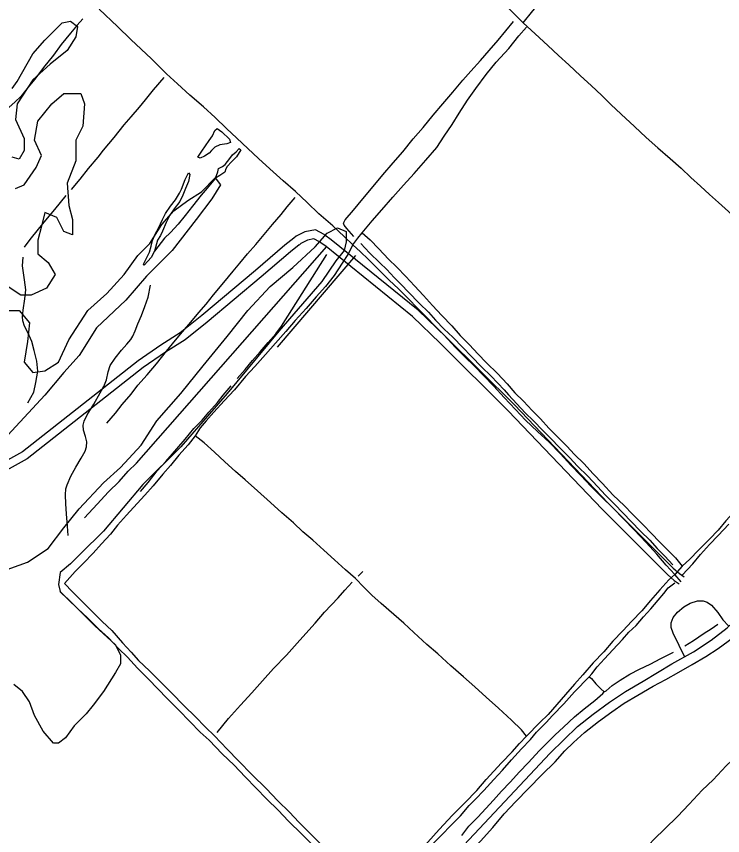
# Model space of a CAD drawing. Extents: x 3161514 to 3199414, y 831166 to 856601.
# Drawn here: x 3187801 to 3190282, y 843007 to 845883 of the extents above; entities that cross this region are included whole.
import ezdxf

# ---------------------------------------------------------------- set-up
doc = ezdxf.new("R2010")
doc.units = 0
for name, color, linetype in [('V-ROAD-CNTR', 7, 'Continuous'), ('V-SITE-VEGE', 7, 'Continuous'), ('V-TOPO-SHOR', 7, 'Continuous')]:
    doc.layers.add(name, color=color, linetype=linetype)

msp = doc.modelspace()

# ---------------------------------------------------------------- linework, layer by layer
at = {"layer": 'V-ROAD-CNTR'}
msp.add_line((3190149.2, 843633.1), (3190128.8, 843673.9), dxfattribs=at)
for points in [[(3188884.1, 845115.3), (3188881.6, 845117.1), (3188851.4, 845133.5), (3188814, 845126.6), (3188783.9, 845111.1), (3188775.5, 845104.4)], [(3189880.2, 844174), (3189550.3, 844519.6), (3189311.1, 844757.2), (3189212.4, 844852.3), (3188906.9, 845098.9), (3188884.1, 845115.3)], [(3188775.5, 845104.4), (3188744.4, 845079.6), (3188641, 844991.4), (3188451.9, 844832.8), (3188376.3, 844771.9), (3188307.8, 844728.8), (3188228.6, 844674), (3187821.8, 844354.7), (3187726.5, 844301.6), (3187679.6, 844263.4)], [(3188870.1, 845088.4), (3188865.6, 845091.6), (3188846.4, 845102.1), (3188823.8, 845097.9), (3188800.3, 845085.8), (3188795.2, 845081.7)], [(3189858.5, 844153.3), (3189528.9, 844498.6), (3189290.1, 844735.7), (3189192.6, 844829.8), (3188888.7, 845075), (3188870.1, 845088.4)], [(3188794.7, 845081.3), (3188763.5, 845056.5), (3188660.4, 844968.5), (3188471, 844809.6), (3188393.7, 844747.4), (3188324.3, 844703.7), (3188246.4, 844649.9), (3187838.4, 844329.6), (3187743.4, 844276.7), (3187702.7, 844243.6)], [(3188785.6, 842348.3), (3189676.1, 843296.1), (3189724.2, 843343.2), (3189772.3, 843389.3), (3189826.8, 843433.6), (3189885.1, 843474.7), (3189941.3, 843513.2), (3190003, 843549.3), (3190103.2, 843609.6), (3190179.5, 843652.1), (3190241.4, 843692.8), (3190298.1, 843736.4), (3190352.6, 843787.2), (3190408.5, 843847.4), (3190459.4, 843908.8), (3190512.3, 843982.5), (3190556, 844058), (3190576.4, 844099.2), (3190603.5, 844167.3)], [(3189879.9, 844174.3), (3190108.5, 843945.4), (3190130.2, 843926.7), (3190146.8, 843915.4)], [(3189858.7, 844153.1), (3190088.1, 843923.4), (3190111.9, 843902.9), (3190129.7, 843890.7)], [(3190128.8, 843673.9), (3190108.8, 843717.1), (3190100.7, 843737.7), (3190101.2, 843753.8), (3190108.4, 843772.7), (3190123.1, 843791.5), (3190145.4, 843810.3), (3190167.8, 843822.9), (3190193.7, 843831.5), (3190213.1, 843831.4), (3190228.1, 843826.3), (3190242.7, 843816.1), (3190265.1, 843790.6), (3190283.3, 843764.8), (3190302.6, 843743.2)]]:
    msp.add_lwpolyline(points, dxfattribs=at)
at = {"layer": 'V-SITE-VEGE'}
msp.add_line((3189592.5, 843356.3), (3189568.1, 843330.4), dxfattribs=at)
for points in [[(3189581.1, 845861.1), (3189614.9, 845903), (3189663.1, 845959.7), (3189711.6, 846012.1), (3189754.5, 846058.9), (3189797.5, 846107.3), (3189840.9, 846154.9), (3189887.4, 846200.9)], [(3189581.1, 845861.1), (3189554.6, 845888.1), (3189519.6, 845922.4), (3189477.6, 845964.7), (3189442.1, 845996), (3189403.6, 846033.3), (3189360.3, 846069.7)], [(3188328.5, 845681.7), (3188275.8, 845733.8), (3188239.7, 845768.1), (3188203, 845802.7), (3188156.3, 845848.2), (3188092.1, 845909), (3188116.4, 845937.9)], [(3187785.8, 845630.5), (3187804, 845654.7), (3187858.4, 845751.5), (3187900.7, 845799.9), (3187924.9, 845824.1), (3187961.2, 845860.4), (3187991.4, 845866.4), (3188015.6, 845848.3), (3188009.6, 845812), (3187979.3, 845763.6), (3187918.9, 845715.2), (3187858.4, 845660.7), (3187804, 845576), (3187797.9, 845521.6), (3187828.2, 845455), (3187828.2, 845412.7), (3187810, 845382.4), (3187785.8, 845388.5)], [(3189414.6, 845630.3), (3189451, 845678.8), (3189486.7, 845722.1), (3189530.8, 845770.7), (3189566.2, 845815), (3189593, 845845.6)], [(3189581.1, 845861.1), (3189622.9, 845822.2), (3189667.5, 845781.2), (3189705.5, 845746.1), (3189741.9, 845713), (3189783.1, 845675), (3189819.7, 845640.5), (3189857.1, 845605.4), (3189889.5, 845574.5), (3189925.6, 845539.7)], [(3188738.5, 845305.7), (3188691.6, 845348), (3188651.9, 845383.8), (3188613.8, 845419.3), (3188575.7, 845456.3), (3188539.5, 845490.3), (3188499.2, 845528.2), (3188458.4, 845565.4), (3188410.2, 845606.2), (3188366.9, 845646.8), (3188328.5, 845681.7)], [(3187797.9, 845279.6), (3187828.2, 845291.7), (3187870.5, 845352.2), (3187888.6, 845394.5), (3187864.4, 845449), (3187876.5, 845515.5), (3187924.9, 845576), (3187967.2, 845612.3), (3188027.7, 845612.3), (3188039.8, 845576), (3188033.8, 845497.4), (3188009.6, 845449), (3188009.6, 845376.4), (3187979.3, 845297.7), (3187985.4, 845219.1), (3187997.5, 845170.7), (3187997.5, 845116.2), (3187967.2, 845128.3), (3187943, 845176.7), (3187900.7, 845194.9), (3187888.6, 845146.5), (3187876.5, 845098.1), (3187876.5, 845049.7), (3187912.8, 845019.4), (3187937, 844977.1), (3187906.8, 844928.7), (3187852.3, 844904.5), (3187816.1, 844904.5), (3187761.6, 844940.8)], [(3189015.9, 845123.9), (3189050.5, 845165.1), (3189084.9, 845203.8), (3189123.5, 845248.6), (3189161.4, 845290.7), (3189198.8, 845331.5), (3189239.7, 845378.1), (3189278.3, 845423.5), (3189303.7, 845462.9), (3189331.4, 845504.1), (3189356.1, 845543.4), (3189385.2, 845589.4), (3189414.6, 845630.3)], [(3189925.6, 845539.7), (3189972, 845497), (3190013.1, 845458), (3190054.4, 845422.1), (3190097.8, 845384.5), (3190136.6, 845350.1), (3190170.6, 845317.6), (3190204.2, 845287.4), (3190235.5, 845257.6), (3190267.1, 845229.7), (3190303, 845198.7), (3190339.4, 845164.4), (3190376.9, 845127.4)], [(3187761.6, 844850.1), (3187810, 844850.1), (3187846.3, 844807.7), (3187840.3, 844741.2), (3187828.2, 844668.6), (3187858.4, 844632.3), (3187900.7, 844638.3), (3187949.1, 844668.6), (3187985.4, 844747.2), (3188051.9, 844850.1), (3188118.4, 844910.6), (3188178.9, 844977.1), (3188227.2, 845043.6), (3188269.6, 845086), (3188311.9, 845152.5), (3188354.2, 845200.9), (3188402.6, 845237.2), (3188451, 845267.5), (3188499.4, 845315.9), (3188517.5, 845291.7), (3188487.3, 845243.3), (3188432.8, 845170.7), (3188348.2, 845061.8), (3188257.5, 844971), (3188184.9, 844886.3), (3188082.1, 844789.6), (3188021.7, 844692.8), (3187967.2, 844632.3), (3187900.7, 844553.6), (3187755.6, 844396.3)], [(3188982.8, 845081.4), (3188953.2, 845108.9), (3188912.5, 845147.8), (3188863.2, 845190.4), (3188822.5, 845229.3), (3188780.9, 845268.6), (3188738.5, 845305.7)], [(3188106.3, 844245.1), (3188166.8, 844299.5), (3188239.3, 844378.2), (3188293.8, 844462.9), (3188378.4, 844559.7), (3188457, 844656.5), (3188541.7, 844759.3), (3188614.2, 844850.1), (3188692.8, 844934.7), (3188771.5, 845001.3), (3188850.1, 845073.9), (3188892.4, 845122.3), (3188928.7, 845140.4), (3188958.9, 845128.3), (3188958.9, 845092), (3188952.9, 845061.8), (3188922.6, 845025.5), (3188874.3, 844952.9), (3188723.1, 844777.5), (3188541.7, 844559.7), (3188378.4, 844372.1), (3188245.4, 844239), (3188106.3, 844075.7), (3188027.7, 843997), (3187991.4, 843960.7), (3187955.1, 843930.5), (3187949.1, 843888.1), (3187955.1, 843863.9), (3187997.5, 843821.6), (3188076.1, 843742.9), (3188148.6, 843676.4), (3188166.8, 843640.1), (3188166.8, 843609.8), (3188148.6, 843579.6), (3188106.3, 843513), (3188070, 843464.6), (3188045.8, 843434.4), (3188003.5, 843392), (3187973.3, 843349.7), (3187949.1, 843331.5), (3187931, 843331.5), (3187894.7, 843373.9), (3187864.4, 843428.3), (3187846.3, 843476.7), (3187822.1, 843513), (3187791.9, 843537.2)], [(3188982.8, 845081.4), (3189000.9, 845104.1), (3189015.9, 845123.9), (3189044.3, 845098.3)], [(3189044.3, 845098.3), (3189073.6, 845066.7), (3189108.5, 845031.4), (3189136.9, 845002.7), (3189169.2, 844970.4), (3189199, 844937.2), (3189231.2, 844903), (3189262.5, 844867.6), (3189295.3, 844833.5)], [(3189344, 844721), (3189302.3, 844765), (3189272.1, 844795.5), (3189242.6, 844825.6), (3189211.3, 844857.1), (3189177.3, 844892.6), (3189142.9, 844926.2), (3189110.4, 844957.4), (3189075.3, 844992.5), (3189036.7, 845030.7), (3189009.6, 845056.3), (3188982.8, 845081.4), (3188965.1, 845047.4), (3188945.8, 845016.6)], [(3188945.8, 845016.6), (3188917.8, 844973.7), (3188886.7, 844934.9), (3188854, 844898.5), (3188818.4, 844858.1), (3188780.1, 844814.9), (3188747.1, 844777), (3188711.3, 844735.7), (3188675.5, 844696.5), (3188638.6, 844654.4), (3188606.2, 844618.4), (3188566.8, 844572.4), (3188531.1, 844533.4), (3188494.2, 844493.1), (3188467.2, 844462.9), (3188446.5, 844438.2), (3188429.1, 844410.8)], [(3189295.3, 844833.5), (3189330.3, 844796.9), (3189360.5, 844763.3), (3189392.2, 844729.9), (3189422.3, 844697.9), (3189452.7, 844666.6), (3189490.7, 844629.7), (3189524.5, 844593.5), (3189552.4, 844561.9), (3189582, 844531.8), (3189613.2, 844499.7), (3189641.8, 844470.3), (3189670.9, 844437), (3189705.3, 844403.8), (3189735, 844374.1), (3189762.1, 844345.1), (3189794.2, 844312.9), (3189827.2, 844277.3)], [(3189590, 844465.9), (3189554.8, 844502.4), (3189514.6, 844545.4), (3189478, 844585.2), (3189441.7, 844621.8), (3189409.8, 844655.3), (3189375.6, 844688.9), (3189344, 844721)], [(3190711.6, 844581.5), (3190672.1, 844536.9), (3190644.4, 844505.8), (3190612.3, 844469.3), (3190583.9, 844437.7), (3190554.6, 844404.1), (3190524.3, 844371.9), (3190498.9, 844342.8), (3190472.9, 844312.3), (3190446, 844281), (3190416.2, 844248.3), (3190384.1, 844212.5), (3190352.1, 844176.3), (3190322.2, 844143.4), (3190293.8, 844112.1), (3190265.8, 844079.6), (3190235.4, 844047), (3190197.6, 844008.4), (3190166.9, 843977.9), (3190139.5, 843952.2), (3190114.1, 843923.3), (3190093.1, 843905), (3190061.1, 843869.1), (3190028.8, 843832.1)], [(3190136.2, 843897.8), (3190114.1, 843923.3), (3190084, 843956.7), (3190050.9, 843994.7), (3190013.2, 844035.6), (3189971.6, 844080.3), (3189933.2, 844118.9), (3189898.1, 844154.8), (3189855.7, 844197.1), (3189819, 844233.2), (3189783.4, 844270.9), (3189748.7, 844307.3), (3189712.2, 844347.2), (3189672.2, 844388.6), (3189631.8, 844425.4), (3189590, 844465.9)], [(3188647.4, 844217.4), (3188604, 844255.9), (3188571.1, 844285.5), (3188533.1, 844318.7), (3188497, 844353.3), (3188460.8, 844385.4), (3188429.1, 844410.8), (3188404.7, 844378.4)], [(3188404.7, 844378.4), (3188372, 844342), (3188342, 844306.5), (3188315.7, 844276.3), (3188281.5, 844234.8), (3188251.6, 844201.9), (3188225.2, 844173), (3188188.2, 844131.3), (3188156.3, 844096.6), (3188131, 844065.1), (3188100, 844031.7), (3188070.9, 843998.1), (3188036.5, 843962.8), (3188007.8, 843934.3), (3187969.8, 843891.7), (3187998.2, 843862.6)], [(3189827.2, 844277.3), (3189860, 844242.5), (3189896.8, 844203.7), (3189937.1, 844164.2), (3189964.6, 844137.1), (3190003.3, 844098.4), (3190032.1, 844067.5), (3190060, 844037.9), (3190092.2, 844006.3), (3190116.3, 843981.5), (3190139.5, 843952.2)], [(3187737.5, 843930.5), (3187840.3, 843966.8), (3187912.8, 844015.2), (3187967.2, 844087.8), (3188021.7, 844154.3), (3188106.3, 844245.1)], [(3188956.7, 843940.3), (3188918.6, 843975), (3188880.7, 844009.1), (3188842.8, 844044), (3188807.7, 844073), (3188773.9, 844105.1), (3188733.9, 844140), (3188693.4, 844176.1), (3188647.4, 844217.4)], [(3189327, 843602.8), (3189280.9, 843644.6), (3189243.2, 843677.2), (3189197, 843720.1), (3189161.5, 843752.3), (3189126.5, 843782.6), (3189082, 843821.7), (3189049.4, 843851.4), (3189021, 843878.9), (3188991.9, 843909.2), (3188956.7, 843940.3)], [(3187998.2, 843862.6), (3188034.9, 843824.8), (3188068.5, 843792), (3188101.9, 843758.6), (3188135.6, 843726.4), (3188174, 843683.7), (3188204, 843650.7), (3188230, 843621.8), (3188268.8, 843584.9), (3188308.4, 843545.1), (3188344.1, 843508.6)], [(3190028.8, 843832.1), (3189997.9, 843795.9), (3189963, 843759.5), (3189930.9, 843725.6), (3189896.4, 843689.8), (3189864.4, 843651.9), (3189826.9, 843613), (3189791.1, 843570.9), (3189761.7, 843538.3), (3189729.6, 843502.5), (3189699.3, 843466.7), (3189669.3, 843432.4), (3189639.6, 843403.4), (3189592.5, 843356.3)], [(3189592.5, 843356.3), (3189575.3, 843377.6), (3189540.2, 843412.4), (3189494.7, 843454.6), (3189451.4, 843492.4), (3189410.9, 843528.8), (3189371.2, 843564.7), (3189327, 843602.8)], [(3188344.1, 843508.6), (3188391.3, 843460.7), (3188428.8, 843424.5), (3188465, 843387.5), (3188496.7, 843356.5), (3188541.2, 843310.6), (3188581.7, 843269.1), (3188628.9, 843220.4)], [(3189285.7, 843027.7), (3189333.4, 843078.1), (3189376.2, 843122.1), (3189418.7, 843164.4), (3189451.1, 843203.3), (3189505.6, 843262.1), (3189542.1, 843300.6), (3189568.1, 843330.4)], [(3188628.9, 843220.4), (3188678.2, 843171.5), (3188719.7, 843128.6), (3188759.8, 843089.1), (3188793.4, 843053.5), (3188828.2, 843018.5), (3188866.9, 842980), (3188900.4, 842944.5), (3188939.5, 842905.4), (3188976.1, 842868.2)], [(3189055.2, 842789.3), (3189070.3, 842792.8), (3189094.9, 842816), (3189140.1, 842868.2), (3189173.1, 842904.6), (3189209.9, 842944.8), (3189246.8, 842983.6), (3189285.7, 843027.7)]]:
    msp.add_lwpolyline(points, dxfattribs=at)
at = {"layer": 'V-TOPO-SHOR'}
for p, q in [((3188223, 844315), (3188891.3, 845075.4)), ((3188718.1, 844721.7), (3188993.9, 845043.5)), ((3188731.9, 844795.2), (3188891.3, 845047.1)), ((3189002.1, 843917.5), (3189017.9, 843933.7))]:
    msp.add_line(p, q, dxfattribs=at)
for points in [[(3188034.2, 845874.7), (3188013.8, 845852.2), (3187991.4, 845824.3), (3187958.6, 845784.2), (3187931.7, 845747.7), (3187895.7, 845704.3), (3187866.1, 845662.7), (3187842.5, 845634.6), (3187816.7, 845602.3), (3187796.7, 845583.3), (3187774.1, 845563.3), (3187752.6, 845562), (3187728.4, 845542.9), (3187697.7, 845523.5)], [(3189397.6, 845691.6), (3189431.8, 845728.5), (3189461.5, 845763.6), (3189493.7, 845800.2), (3189547.6, 845865.9)], [(3189158, 845407.8), (3189194.7, 845452.9), (3189230, 845492.8), (3189264.8, 845536.1), (3189299.3, 845576.8), (3189334.2, 845617.2), (3189369.5, 845659.7), (3189397.6, 845691.6)], [(3188144, 845458.2), (3188180, 845502.3), (3188204.5, 845531.2), (3188233.7, 845564.9), (3188254.9, 845590.4), (3188282.4, 845625.2), (3188319.7, 845668.4)], [(3188478.3, 845402.6), (3188462, 845392.9), (3188446.5, 845385.1), (3188438.8, 845388.8), (3188451.9, 845409.6), (3188465.5, 845428.3), (3188478.6, 845447.9), (3188490.1, 845464.5), (3188497.6, 845483.2), (3188506.4, 845490.3), (3188522.3, 845478), (3188550, 845452.8), (3188552.7, 845441), (3188540.7, 845435.3), (3188516, 845432.2), (3188497.5, 845424.5), (3188485.8, 845412.3), (3188478.3, 845402.6)], [(3187994.6, 845275.5), (3188024.4, 845311.5), (3188054.5, 845348.9), (3188088.2, 845389.6), (3188107.2, 845413.1), (3188144, 845458.2)], [(3188532.8, 845336), (3188515.2, 845324.9), (3188500.5, 845315.1), (3188508.5, 845337.4), (3188511.4, 845349.2), (3188524.8, 845356.8), (3188533.8, 845363.3), (3188551.2, 845384.3), (3188560.3, 845396.7), (3188572.4, 845407.3), (3188583.3, 845419.8), (3188589.3, 845414.6), (3188574, 845389.9), (3188556.1, 845372.5), (3188541.3, 845356), (3188537.2, 845348.5), (3188532.8, 845336)], [(3188986.8, 845109.9), (3188961.5, 845139.1), (3188952, 845149.7), (3188950, 845157.5), (3188955.6, 845168.9), (3188985.5, 845202.6), (3189018.1, 845242.9), (3189054.7, 845286.5), (3189088.2, 845327.4), (3189125.1, 845369.2), (3189158, 845407.8)], [(3188380.6, 845276.8), (3188394, 845310.2), (3188405.9, 845333.8), (3188410.2, 845328.2), (3188406, 845303.6), (3188394.4, 845278.5), (3188385.9, 845255.4), (3188375.1, 845233.9), (3188354.7, 845207.7), (3188340.4, 845185.3), (3188327, 845159.9), (3188314.6, 845129.3), (3188306.9, 845113.9), (3188296.1, 845098), (3188285.8, 845059.2), (3188274.8, 845036.2), (3188250.1, 845009.6), (3188246.8, 845013.2), (3188268.1, 845055.4), (3188274, 845076.4), (3188279.1, 845096.4)], [(3188500.5, 845315.1), (3188470.6, 845279.9), (3188450.4, 845255.1), (3188420.1, 845217.1), (3188393.7, 845184.6), (3188369, 845154.2), (3188342.1, 845124.1), (3188321.1, 845104.2), (3188285.8, 845059.2)], [(3188279.1, 845096.4), (3188288.9, 845119.2), (3188300, 845140.2), (3188314.6, 845169.9), (3188324.4, 845191.5), (3188342.6, 845216.7), (3188359.8, 845239.5), (3188373.7, 845263.1), (3188380.6, 845276.8)], [(3187829.6, 845073.4), (3187848.8, 845100.3), (3187878, 845135.9), (3187904.1, 845167.8), (3187935.9, 845205), (3187975.5, 845254)], [(3188467.6, 844873.2), (3188493.6, 844905.8), (3188529.5, 844949.2), (3188562.1, 844988.8), (3188586, 845016.5), (3188613.3, 845049), (3188642, 845082.9), (3188670.8, 845117.4), (3188700.6, 845152.8), (3188730.6, 845187.4), (3188752.4, 845215.2), (3188780.3, 845247.3)], [(3189011.2, 845085.4), (3189041.2, 845053.6), (3189078.2, 845018.2), (3189102.1, 844994.1), (3189127.7, 844966.7), (3189153.9, 844940.6), (3189177.1, 844916.4)], [(3187825.1, 844851.4), (3187830.4, 844891), (3187833.4, 844923.6), (3187829.5, 844958.1), (3187824.5, 844990.6), (3187822.6, 845006.9), (3187824.1, 845037.5)], [(3188227.9, 844803.6), (3188240.1, 844832.7), (3188252.2, 844864.5), (3188263.2, 844897.4), (3188271.7, 844939.9)], [(3189177.1, 844916.4), (3189216.5, 844875.3), (3189248.2, 844844.2), (3189272.7, 844816.8), (3189304.2, 844785.5), (3189334, 844756.6), (3189369.1, 844720.2), (3189399.1, 844689.7)], [(3188328.3, 844707.8), (3188359.8, 844746.5), (3188384.9, 844775.9), (3188413.3, 844809.3), (3188442.1, 844844.1), (3188467.6, 844873.2)], [(3187840.7, 844526.8), (3187862.5, 844564), (3187869.6, 844598), (3187876.4, 844637.7), (3187873.2, 844673), (3187863.7, 844710.2), (3187854.9, 844741.7), (3187840.6, 844773.3), (3187829, 844795.9), (3187823.3, 844813.8), (3187821.7, 844828), (3187825.1, 844851.4)], [(3188036.9, 844430.5), (3188035.3, 844447.4), (3188039.2, 844461.6), (3188049.6, 844483.7), (3188072.3, 844521.2), (3188095.6, 844561.2), (3188108.2, 844583.5), (3188117.5, 844607.4), (3188123.2, 844635.1), (3188130.3, 844656.9), (3188147.6, 844683.4), (3188170.3, 844711.2), (3188188.3, 844732.6), (3188202.8, 844748.9), (3188209.5, 844760.4), (3188218.3, 844779.2), (3188227.9, 844803.6)], [(3188577, 844612.2), (3188604, 844643.4), (3188630.6, 844674.8), (3188657.1, 844705.9), (3188685, 844737.7), (3188712.2, 844768.1), (3188731.9, 844795.2)], [(3188118.5, 844455), (3188148.5, 844490.3), (3188172.6, 844520.8), (3188204, 844557), (3188227.6, 844588.3), (3188259.8, 844625), (3188292.5, 844663.6), (3188328.3, 844707.8)], [(3189399.1, 844689.7), (3189436, 844652), (3189467.6, 844620.9), (3189492.4, 844595.4), (3189514.7, 844572.1), (3189530.1, 844554.1), (3189559.3, 844522.3)], [(3188237.1, 844214.6), (3188263.6, 844246.9), (3188295.4, 844287), (3188325.9, 844320), (3188364.6, 844365.1), (3188393.2, 844399.1), (3188424.7, 844435.7), (3188453.3, 844465.4), (3188476.9, 844493.2), (3188507.4, 844527.3), (3188527.6, 844553), (3188555.2, 844585.9)], [(3189559.3, 844522.3), (3189588.5, 844491.4), (3189617.3, 844463.1), (3189649.8, 844428.7), (3189678.1, 844401.3), (3189709.5, 844370), (3189745.3, 844333.7), (3189772.3, 844304.4)], [(3187983, 844060.4), (3187980, 844093.5), (3187977.2, 844136.4), (3187974.8, 844172), (3187973.5, 844203.2), (3187974.2, 844224.4), (3187979.3, 844238.1), (3187992.2, 844268.7), (3188009.8, 844300.4), (3188028.3, 844332.5), (3188042.5, 844357), (3188047.7, 844372), (3188047.9, 844389.6), (3188043.6, 844408.2), (3188036.9, 844430.5)], [(3188040, 844122.2), (3188084.8, 844170.5), (3188124.8, 844214), (3188162.4, 844250.5), (3188194, 844286.8), (3188223, 844315)], [(3189772.3, 844304.4), (3189808.1, 844268.6), (3189842.2, 844232.3), (3189870, 844201.7), (3189901.6, 844170.2), (3189933.1, 844138.4), (3189960.4, 844110), (3189993.7, 844076)], [(3190139.7, 843920.7), (3190176.8, 843960.8), (3190204.3, 843993.6), (3190236.3, 844028.5), (3190265.9, 844060.4), (3190303.3, 844100)], [(3189993.7, 844076), (3190026.3, 844043.7), (3190052.2, 844014.3), (3190078.6, 843988), (3190106.7, 843957.7)], [(3188704.4, 843593), (3188749.3, 843640.7), (3188787.4, 843682.2), (3188817.9, 843716.8), (3188850, 843752.6), (3188883.6, 843790.9), (3188931, 843841.9), (3188955.3, 843868.7), (3188980.7, 843896.8)], [(3189812.7, 843564), (3189822.3, 843574.2), (3189840.9, 843599.6), (3189867.2, 843627.7), (3189896.4, 843659.5), (3189930.3, 843694.8), (3189952.8, 843720.7), (3189978.3, 843744.6), (3190004.5, 843774.4), (3190030.1, 843803.2), (3190055.3, 843833.5), (3190075.2, 843856.9), (3190090.9, 843876.8), (3190114.1, 843894.8)], [(3188190.8, 843632.8), (3188159.5, 843663.4), (3188124.5, 843701.5), (3188089.8, 843732.5), (3188050.3, 843771.8), (3188016.3, 843803.2), (3187982.8, 843835.7), (3187953.8, 843864.1)], [(3190149.1, 843673.1), (3190179.8, 843691.7), (3190217.6, 843716.9), (3190241.9, 843733.1), (3190264.7, 843749.4)], [(3190128.1, 843580.8), (3190174.6, 843607.8), (3190222.8, 843635.2), (3190266, 843663.1), (3190319.1, 843702.7)], [(3189990.4, 843590.7), (3190026.9, 843608.6), (3190064.5, 843628.9), (3190109.4, 843651.3)], [(3188478.5, 843341.2), (3188446.6, 843369.9), (3188410.7, 843407.2), (3188372.1, 843446.6), (3188329.6, 843489.6), (3188298.5, 843520.7), (3188264.3, 843556.8), (3188226.8, 843594.6), (3188190.8, 843632.8)], [(3188505.9, 843368.4), (3188546, 843417.3), (3188587.9, 843464.6), (3188627.6, 843508.3), (3188665, 843550.2), (3188704.4, 843593)], [(3189628, 843370.3), (3189662.4, 843403.2), (3189684.3, 843428.9), (3189723.6, 843469.6), (3189761.4, 843511.2), (3189812.7, 843564), (3189821.2, 843558.2), (3189836.4, 843539.4), (3189854.6, 843522.3), (3189866.1, 843511.9), (3189872.6, 843515.2), (3189893.6, 843533.7), (3189922.5, 843551.9), (3189955.6, 843573.5), (3189990.4, 843590.7)], [(3189758.6, 843333), (3189796.8, 843368.6), (3189846.3, 843407.2), (3189892.9, 843440.9), (3189935.9, 843472.1), (3189983.9, 843499.2), (3190037.5, 843530.9), (3190082.3, 843554.3), (3190128.1, 843580.8)], [(3189659.2, 843327), (3189693.9, 843360.2), (3189722.8, 843387.6), (3189761.7, 843423.6), (3189795.4, 843452.3), (3189832.8, 843481.6), (3189861.6, 843505.9), (3189866.1, 843511.9)], [(3189360.6, 843076.1), (3189391.1, 843112.6), (3189413.7, 843134.8), (3189443.5, 843165.4), (3189478.7, 843204), (3189508.6, 843236.9), (3189540.6, 843272.7), (3189575.9, 843311), (3189606.8, 843343.7), (3189628, 843370.3)], [(3188756, 843058.4), (3188721.4, 843094.6), (3188680, 843136), (3188643.3, 843173.4), (3188604, 843212.8), (3188565.8, 843253.4), (3188524.1, 843293.6), (3188478.5, 843341.2)], [(3189385, 842936.9), (3189431.2, 842987.2), (3189474.2, 843034.9), (3189514.8, 843083.3), (3189555.4, 843126.5), (3189599.7, 843172.4), (3189646.4, 843219.9), (3189693.2, 843265.4), (3189727.5, 843304.5), (3189758.6, 843333)], [(3189365.3, 843007.2), (3189390.8, 843039.2), (3189422.4, 843071.2), (3189449.9, 843101.7), (3189476.9, 843131.1), (3189504.7, 843162.3), (3189535.2, 843194), (3189567.9, 843230.2), (3189598.8, 843261.8), (3189638.5, 843304.9), (3189659.2, 843327)], [(3190006, 842956.3), (3190041.8, 842993.5), (3190079.1, 843029.9), (3190123.3, 843073.9), (3190164.9, 843117), (3190210.4, 843165.8), (3190248.7, 843202.3), (3190294.8, 843252), (3190336.2, 843291.9)], [(3189053.6, 842741.8), (3189083, 842775.4), (3189111.7, 842809.5), (3189138.9, 842839.7), (3189168.1, 842870.6), (3189195.4, 842902.5), (3189225.6, 842934.9), (3189260.6, 842974.5), (3189294.9, 843008.3), (3189328.9, 843043.2), (3189360.6, 843076.1)], [(3189025.4, 842786.7), (3188993.4, 842817.5), (3188957.9, 842856), (3188919.4, 842893.1), (3188883.7, 842930.2), (3188848.3, 842966.6), (3188804.3, 843009.9), (3188756, 843058.4)]]:
    msp.add_lwpolyline(points, dxfattribs=at)

doc.saveas('drawing.dxf')
